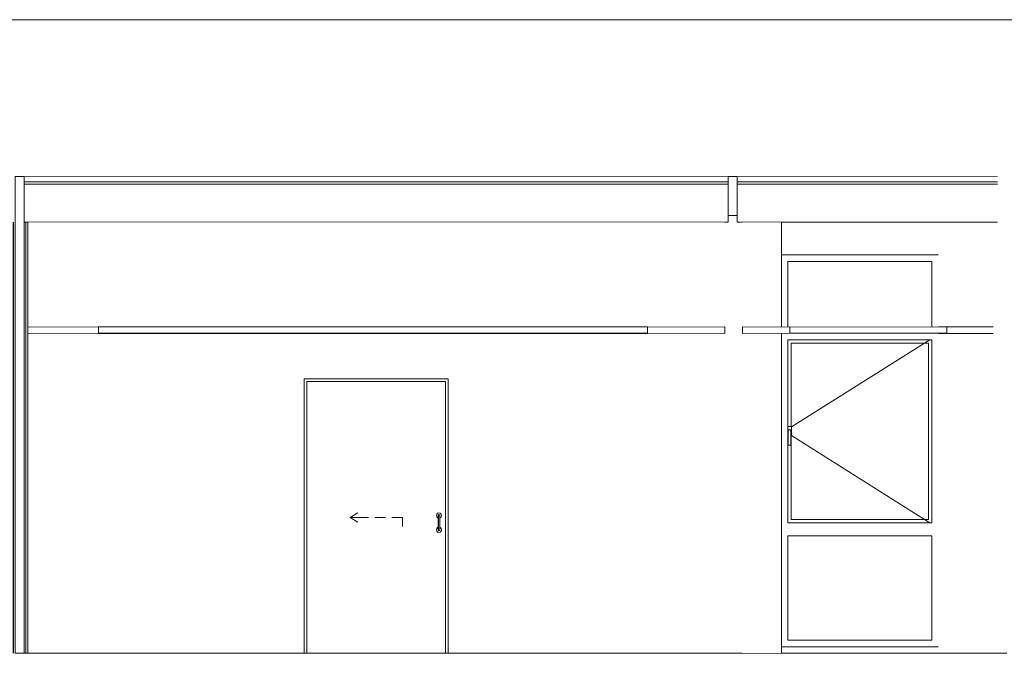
# Model space of a CAD drawing. Header units: millimetres. Extents: x -30280 to 100171, y -17460 to 4378.
# Tile 280 of 281: x 84781 to 92311, y -9810 to -4960. Entities that reach past the tile are written whole.
import ezdxf

# ---------------------------------------------------------------- set-up
doc = ezdxf.new("R2010")
doc.units = ezdxf.units.MM
doc.header["$MEASUREMENT"] = 0
doc.linetypes.add('Wipeout_Contour', pattern=[1000, 0, -1000])
for name, color, linetype in [('07_CR_Cel Ras pladur', 7, 'Continuous'), ('10_ESTR_Fotjats', 7, 'Continuous'), ('12_FAÇ_Façana', 7, 'Continuous'), ('Nuevo_07_CR_Cel Ras armstrong', 7, 'Continuous'), ('Nuevo_07_CR_Cel Ras_lames', 7, 'Continuous'), ('Nuevo_08_E_Envans secs', 7, 'Continuous'), ('Nuevo_14_PAV_Soft Light Grey 0554', 7, 'Continuous'), ('Nuevo_Puertas Archicad', 7, 'Continuous'), ('Ventanas Archicad', 7, 'Continuous')]:
    doc.layers.add(name, color=color, linetype=linetype)
for name, color, linetype, lineweight in [('07_CR_Cel Ras pladur_Pluma_Nº__1', 7, 'Continuous', 5), ('10_ESTR_Fotjats_Pluma_Nº__1', 7, 'Continuous', 5), ('12_FAÇ_Façana_Pluma_Nº__47', 7, 'Continuous', 20), ('Nuevo_07_CR_Cel Ras armstrong_Pluma_Nº__1', 7, 'Continuous', 5), ('Nuevo_07_CR_Cel Ras_lames_Pluma_Nº__1', 7, 'Continuous', 5), ('Nuevo_08_E_Envans secs_Pluma_Nº__1', 7, 'Continuous', 5), ('Nuevo_08_E_Envans secs_Pluma_Nº__47', 7, 'Continuous', 20), ('Nuevo_14_PAV_Soft Light Grey 0554_Pluma_Nº__29', 7, 'Continuous', 20), ('Nuevo_Puertas Archicad_Pluma_Nº__1', 7, 'Continuous', 5), ('Ventanas Archicad_Pluma_Nº__47', 7, 'Continuous', 20)]:
    doc.layers.add(name, color=color, linetype=linetype, lineweight=lineweight)
for name, color, linetype, lineweight, true_color in [('07_CR_Cel Ras pladur_Pluma_Nº__102', 7, 'Continuous', 5, 0xcccccc), ('Nuevo_Puertas Archicad_Pluma_Nº__3', 7, 'Continuous', 5, 0xa4a4a4), ('Ventanas Archicad_Pluma_Nº__3', 7, 'Continuous', 5, 0xa4a4a4)]:
    doc.layers.add(name, color=color, linetype=linetype, lineweight=lineweight, true_color=true_color)

# ---------------------------------------------------------------- blocks, each defined once
blk = doc.blocks.new('Elem Sección_194_3', base_point=(91863.5, -13460))
at = {"color": 254, "linetype": 'Wipeout_Contour', "lineweight": 0, "ltscale": 365789.262089}
blk.add_wipeout([(90606.2, -6510), (90606.2, -6760), (91806.2, -6760), (91806.2, -6510)], dxfattribs=at).dxf.layer = '12_FAÇ_Façana'
at = {"color": 254, "linetype": 'Wipeout_Contour', "lineweight": 0, "ltscale": 366918.019531}
blk.add_wipeout([(90606.2, -9760), (90606.2, -9808), (91806.2, -9808), (91806.2, -9760)], dxfattribs=at).dxf.layer = '12_FAÇ_Façana'
blk = doc.blocks.new('Elem Sección_195_3', base_point=(91863.5, -13460))
at = {"layer": '10_ESTR_Fotjats_Pluma_Nº__1', "color": 7, "linetype": 'Continuous', "lineweight": 5}
for p, q in [((84816.4, -9810), (84746.4, -9810)), ((90269.4, -9810), (90199.4, -9810)), ((92330.4, -9810), (92260.4, -9810))]:
    blk.add_line(p, q, dxfattribs=at)
blk = doc.blocks.new('Elem Sección_196_3', base_point=(91863.5, -13460))
at = {"layer": '10_ESTR_Fotjats_Pluma_Nº__1', "color": 7, "linetype": 'Continuous', "lineweight": 5}
for p, q in [((90199.4, -6160), (84816.4, -6160)), ((92260.4, -6160), (90269.4, -6160)), ((90199.4, -6200), (84816.4, -6200)), ((90199.4, -6220), (84816.4, -6220)), ((92260.4, -6200), (90269.4, -6200)), ((92260.4, -6220), (90269.4, -6220)), ((90199.4, -6460), (90199.4, -6510)), ((90269.4, -6460), (90269.4, -6510)), ((90199.4, -6510), (84842.4, -6510)), ((92222.4, -6510), (90269.4, -6510))]:
    blk.add_line(p, q, dxfattribs=at)
at = {"layer": '10_ESTR_Fotjats_Pluma_Nº__1', "color": 7, "linetype": 'Continuous', "lineweight": 5, "flags": 128}
for points in [[(84842.4, -6510), (84829.4, -6510), (84816.4, -6510)], [(92260.4, -6510), (92247.4, -6510), (92234.4, -6510), (92228.4, -6510), (92222.4, -6510)]]:
    blk.add_lwpolyline(points, dxfattribs=at)
blk = doc.blocks.new('Elem Sección_197_3', base_point=(91863.5, -13460))
at = {"color": 254, "linetype": 'Wipeout_Contour', "lineweight": 0, "ltscale": 326267.885272}
blk.add_wipeout([(62557.8, -6160), (100170.8, -6160), (100170.8, -4960), (62557.8, -4960)], dxfattribs=at).dxf.layer = '12_FAÇ_Façana'
at = {"layer": '12_FAÇ_Façana_Pluma_Nº__47', "color": 7, "linetype": 'Continuous', "lineweight": 20}
blk.add_line((100170.8, -4960), (62557.8, -4960), dxfattribs=at)
blk = doc.blocks.new('Elem Sección_201_3', base_point=(91863.5, -13460))
at = {"layer": '07_CR_Cel Ras pladur_Pluma_Nº__1', "color": 7, "linetype": 'Continuous', "lineweight": 5}
for p, q in [((90308.9, -7310), (90308.9, -7363)), ((90670.9, -7310), (90308.9, -7310)), ((92222.4, -7363), (90308.9, -7363)), ((91870.9, -7310), (90670.9, -7310)), ((92222.4, -7310), (91870.9, -7310)), ((92227.4, -7310), (92222.4, -7310)), ((92227.4, -7363), (92222.4, -7363))]:
    blk.add_line(p, q, dxfattribs=at)
blk = doc.blocks.new('Elem Sección_204_3', base_point=(91863.5, -13460))
at = {"layer": '07_CR_Cel Ras pladur_Pluma_Nº__1', "color": 7, "linetype": 'Continuous', "lineweight": 5}
for p, q in [((85383, -7310), (84842.4, -7310)), ((90173.4, -7310), (89583, -7310)), ((90173.4, -7310), (90173.4, -7363))]:
    blk.add_line(p, q, dxfattribs=at)
at = {"color": 254, "linetype": 'Wipeout_Contour', "lineweight": 0, "ltscale": 440456.02541}
blk.add_wipeout([(85383, -7363), (89583, -7363), (89583, -7360), (88983, -7360), (85383, -7360)], dxfattribs=at).dxf.layer = '07_CR_Cel Ras pladur'
at = {"layer": '07_CR_Cel Ras pladur_Pluma_Nº__1', "color": 7, "linetype": 'Continuous', "lineweight": 5}
for p, q in [((85383, -7363), (84842.4, -7363)), ((85383, -7310), (85383, -7360)), ((85383, -7360), (85383, -7363)), ((89583, -7310), (89583, -7360)), ((89583, -7360), (89583, -7363)), ((90173.4, -7363), (89583, -7363))]:
    blk.add_line(p, q, dxfattribs=at)
at = {"layer": '07_CR_Cel Ras pladur_Pluma_Nº__102', "color": 254, "linetype": 'Continuous', "lineweight": 5, "true_color": 0xcccccc}
blk.add_line((85383, -7363), (89583, -7363), dxfattribs=at)
blk = doc.blocks.new('Elem Sección_242_3', base_point=(91863.5, -13460))
at = {"layer": 'Nuevo_08_E_Envans secs_Pluma_Nº__1', "color": 7, "linetype": 'Continuous', "lineweight": 5}
blk.add_line((90269.4, -6160), (90199.4, -6160), dxfattribs=at)
at = {"layer": 'Nuevo_08_E_Envans secs_Pluma_Nº__1', "color": 7, "linetype": 'Continuous', "lineweight": 5, "flags": 128}
for points in [[(90199.4, -6160), (90199.4, -6200), (90199.4, -6220), (90199.4, -6460)], [(90269.4, -6160), (90269.4, -6200), (90269.4, -6220), (90269.4, -6460)]]:
    blk.add_lwpolyline(points, dxfattribs=at)
blk = doc.blocks.new('Elem Sección_243_3', base_point=(91863.5, -13460))
at = {"color": 254, "linetype": 'Wipeout_Contour', "lineweight": 0, "ltscale": 441006.300563}
blk.add_wipeout([(84842.4, -6510), (84842.4, -7310), (89583, -7310), (90173.4, -7310), (90173.4, -6510)], dxfattribs=at).dxf.layer = 'Nuevo_08_E_Envans secs'
at = {"color": 254, "linetype": 'Wipeout_Contour', "lineweight": 0, "ltscale": 362724.564405}
blk.add_wipeout([(90295.4, -6510), (90295.4, -9808), (90301.4, -9808), (90301.4, -6510)], dxfattribs=at).dxf.layer = 'Nuevo_08_E_Envans secs'
at = {"color": 254, "linetype": 'Wipeout_Contour', "lineweight": 0, "ltscale": 793437.781055}
blk.add_wipeout([(84842.4, -7363), (84842.4, -9808), (86957.9, -9808), (86957.9, -7710), (88057.9, -7710), (88057.9, -9808), (90173.4, -9808), (90173.4, -7363), (89583, -7363)], dxfattribs=at).dxf.layer = 'Nuevo_08_E_Envans secs'
blk = doc.blocks.new('Elem Sección_244_3', base_point=(91863.5, -13460))
at = {"layer": 'Nuevo_08_E_Envans secs_Pluma_Nº__1', "color": 7, "linetype": 'Continuous', "lineweight": 5}
for p, q in [((84816.4, -6160), (84746.4, -6160)), ((84708.4, -6510), (84708.4, -7310)), ((84714.4, -6510), (84714.4, -9808)), ((84720.4, -6510), (84720.4, -9808)), ((84733.4, -6510), (84733.4, -9808)), ((84829.4, -6510), (84829.4, -9808)), ((84842.4, -6510), (84842.4, -7310)), ((84708.4, -7310), (84708.4, -7363)), ((84708.4, -7363), (84708.4, -8610)), ((84842.4, -7310), (84842.4, -7363)), ((84842.4, -7363), (84842.4, -9808)), ((84708.4, -8610), (84708.4, -8640)), ((84708.4, -8640), (84708.4, -9808))]:
    blk.add_line(p, q, dxfattribs=at)
at = {"layer": 'Nuevo_08_E_Envans secs_Pluma_Nº__1', "color": 7, "linetype": 'Continuous', "lineweight": 5, "flags": 128}
for points in [[(84746.4, -6160), (84746.4, -6200), (84746.4, -6220), (84746.4, -6510), (84746.4, -9808)], [(84816.4, -6160), (84816.4, -6200), (84816.4, -6220), (84816.4, -6510), (84816.4, -9808)]]:
    blk.add_lwpolyline(points, dxfattribs=at)
blk = doc.blocks.new('Elem Sección_249_3', base_point=(91863.5, -13460))
at = {"layer": 'Nuevo_Puertas Archicad_Pluma_Nº__3', "color": 253, "linetype": 'Continuous', "lineweight": 5, "true_color": 0xa4a4a4}
for p, q in [((87307.9, -8770), (87368.5, -8735)), ((87387.9, -8770), (87307.9, -8770)), ((87307.9, -8770), (87368.5, -8805)), ((87447.9, -8770), (87387.9, -8770)), ((87577.9, -8770), (87497.9, -8770)), ((87707.9, -8770), (87627.9, -8770)), ((87707.9, -8770), (87707.9, -8840))]:
    blk.add_line(p, q, dxfattribs=at)
at = {"color": 254, "linetype": 'Wipeout_Contour', "lineweight": 0, "ltscale": 349659.98316}
blk.add_wipeout([(86957.9, -9808), (86977.9, -9808), (86977.9, -7730), (86957.9, -7730)], dxfattribs=at).dxf.layer = 'Nuevo_Puertas Archicad'
at = {"color": 254, "linetype": 'Wipeout_Contour', "lineweight": 0, "ltscale": 353958.163589}
blk.add_wipeout([(88037.9, -9808), (88057.9, -9808), (88057.9, -7730), (88037.9, -7730)], dxfattribs=at).dxf.layer = 'Nuevo_Puertas Archicad'
at = {"color": 254, "linetype": 'Wipeout_Contour', "lineweight": 0, "ltscale": 353663.793866}
blk.add_wipeout([(87980.9, -8759), (87981.9, -8756), (87981.9, -8751.5), (87980.9, -8755)], dxfattribs=at).dxf.layer = 'Nuevo_Puertas Archicad'
at = {"color": 254, "linetype": 'Wipeout_Contour', "lineweight": 0, "ltscale": 353759.306556}
blk.add_wipeout([(87994.9, -8861), (87994, -8864), (87994, -8868.5), (87994.9, -8865)], dxfattribs=at).dxf.layer = 'Nuevo_Puertas Archicad'
at = {"color": 254, "linetype": 'Wipeout_Contour', "lineweight": 0, "ltscale": 527088.618692}
blk.add_wipeout([(88057.9, -7710), (86957.9, -7710), (86957.9, -7730), (86977.9, -7730), (88037.9, -7730), (88057.9, -7730)], dxfattribs=at).dxf.layer = 'Nuevo_Puertas Archicad'
at = {"color": 254, "linetype": 'Wipeout_Contour', "lineweight": 0, "ltscale": 353666.942832}
blk.add_wipeout([(87980.9, -8770), (87981.9, -8768.2), (87981.9, -8756), (87980.9, -8759)], dxfattribs=at).dxf.layer = 'Nuevo_Puertas Archicad'
at = {"color": 254, "linetype": 'Wipeout_Contour', "lineweight": 0, "ltscale": 353756.123298}
blk.add_wipeout([(87994.9, -8850), (87994, -8851.7), (87994, -8864), (87994.9, -8861)], dxfattribs=at).dxf.layer = 'Nuevo_Puertas Archicad'
at = {"layer": 'Nuevo_Puertas Archicad_Pluma_Nº__1', "color": 7, "linetype": 'Continuous', "lineweight": 5}
for p, q in [((86957.9, -7730), (86957.9, -7710)), ((86957.9, -7710), (88057.9, -7710)), ((86957.9, -9808), (86957.9, -7730)), ((86977.9, -7730), (86977.9, -9808)), ((88037.9, -7730), (86977.9, -7730)), ((88057.9, -7710), (88057.9, -7730)), ((88057.9, -7730), (88057.9, -9808))]:
    blk.add_line(p, q, dxfattribs=at)
at = {"color": 254, "linetype": 'Wipeout_Contour', "lineweight": 0, "ltscale": 353672.399517}
blk.add_wipeout([(87980.9, -8785), (87981.9, -8785), (87981.9, -8768.2), (87980.9, -8770)], dxfattribs=at).dxf.layer = 'Nuevo_Puertas Archicad'
at = {"color": 254, "linetype": 'Wipeout_Contour', "lineweight": 0, "ltscale": 353750.619678}
blk.add_wipeout([(87994.9, -8835), (87994, -8835), (87994, -8851.7), (87994.9, -8850)], dxfattribs=at).dxf.layer = 'Nuevo_Puertas Archicad'
at = {"color": 254, "linetype": 'Wipeout_Contour', "lineweight": 0, "ltscale": 353669.638121}
blk.add_wipeout([(87981.9, -8756), (87984.4, -8753.7), (87984.4, -8748.9), (87981.9, -8751.5)], dxfattribs=at).dxf.layer = 'Nuevo_Puertas Archicad'
at = {"color": 254, "linetype": 'Wipeout_Contour', "lineweight": 0, "ltscale": 353753.477232}
blk.add_wipeout([(87994, -8864), (87991.4, -8866.2), (87991.4, -8871), (87994, -8868.5)], dxfattribs=at).dxf.layer = 'Nuevo_Puertas Archicad'
at = {"color": 254, "linetype": 'Wipeout_Contour', "lineweight": 0, "ltscale": 353673.085207}
blk.add_wipeout([(87981.9, -8768.2), (87984.4, -8766.9), (87984.4, -8753.7), (87981.9, -8756)], dxfattribs=at).dxf.layer = 'Nuevo_Puertas Archicad'
at = {"color": 254, "linetype": 'Wipeout_Contour', "lineweight": 0, "ltscale": 353749.990714}
blk.add_wipeout([(87994, -8851.7), (87991.4, -8853), (87991.4, -8866.2), (87994, -8864)], dxfattribs=at).dxf.layer = 'Nuevo_Puertas Archicad'
at = {"color": 254, "linetype": 'Wipeout_Contour', "lineweight": 0, "ltscale": 353679.061038}
blk.add_wipeout([(87981.9, -8785), (87984.4, -8785), (87984.4, -8766.9), (87981.9, -8768.2)], dxfattribs=at).dxf.layer = 'Nuevo_Puertas Archicad'
at = {"color": 254, "linetype": 'Wipeout_Contour', "lineweight": 0, "ltscale": 353743.961483}
blk.add_wipeout([(87994, -8835), (87991.4, -8835), (87991.4, -8853), (87994, -8851.7)], dxfattribs=at).dxf.layer = 'Nuevo_Puertas Archicad'
at = {"color": 254, "linetype": 'Wipeout_Contour', "lineweight": 0, "ltscale": 353681.053812}
blk.add_wipeout([(87984.4, -8753.7), (87987.9, -8752.9), (87987.9, -8748), (87984.4, -8748.9)], dxfattribs=at).dxf.layer = 'Nuevo_Puertas Archicad'
at = {"color": 254, "linetype": 'Wipeout_Contour', "lineweight": 0, "ltscale": 353742.071593}
blk.add_wipeout([(87991.4, -8866.2), (87987.9, -8867), (87987.9, -8872), (87991.4, -8871)], dxfattribs=at).dxf.layer = 'Nuevo_Puertas Archicad'
at = {"color": 254, "linetype": 'Wipeout_Contour', "lineweight": 0, "ltscale": 353684.672283}
blk.add_wipeout([(87984.4, -8766.9), (87987.9, -8766.5), (87987.9, -8752.9), (87984.4, -8753.7)], dxfattribs=at).dxf.layer = 'Nuevo_Puertas Archicad'
at = {"color": 254, "linetype": 'Wipeout_Contour', "lineweight": 0, "ltscale": 353738.41042}
blk.add_wipeout([(87991.4, -8853), (87987.9, -8853.5), (87987.9, -8867), (87991.4, -8866.2)], dxfattribs=at).dxf.layer = 'Nuevo_Puertas Archicad'
at = {"color": 254, "linetype": 'Wipeout_Contour', "lineweight": 0, "ltscale": 353690.94747}
blk.add_wipeout([(87984.4, -8785), (87987.9, -8785), (87987.9, -8766.5), (87984.4, -8766.9)], dxfattribs=at).dxf.layer = 'Nuevo_Puertas Archicad'
at = {"color": 254, "linetype": 'Wipeout_Contour', "lineweight": 0, "ltscale": 353732.077659}
blk.add_wipeout([(87991.4, -8835), (87987.9, -8835), (87987.9, -8853.5), (87991.4, -8853)], dxfattribs=at).dxf.layer = 'Nuevo_Puertas Archicad'
at = {"color": 254, "linetype": 'Wipeout_Contour', "lineweight": 0, "ltscale": 353694.985075}
blk.add_wipeout([(87987.9, -8752.9), (87991.4, -8753.7), (87991.4, -8748.9), (87987.9, -8748)], dxfattribs=at).dxf.layer = 'Nuevo_Puertas Archicad'
at = {"color": 254, "linetype": 'Wipeout_Contour', "lineweight": 0, "ltscale": 353728.142172}
blk.add_wipeout([(87987.9, -8867), (87984.4, -8866.2), (87984.4, -8871), (87987.9, -8872)], dxfattribs=at).dxf.layer = 'Nuevo_Puertas Archicad'
at = {"color": 254, "linetype": 'Wipeout_Contour', "lineweight": 0, "ltscale": 353698.603405}
blk.add_wipeout([(87987.9, -8766.5), (87991.4, -8766.9), (87991.4, -8753.7), (87987.9, -8752.9)], dxfattribs=at).dxf.layer = 'Nuevo_Puertas Archicad'
at = {"color": 254, "linetype": 'Wipeout_Contour', "lineweight": 0, "ltscale": 353724.480856}
blk.add_wipeout([(87987.9, -8853.5), (87984.4, -8853), (87984.4, -8866.2), (87987.9, -8867)], dxfattribs=at).dxf.layer = 'Nuevo_Puertas Archicad'
at = {"color": 254, "linetype": 'Wipeout_Contour', "lineweight": 0, "ltscale": 353704.878348}
blk.add_wipeout([(87987.9, -8785), (87991.4, -8785), (87991.4, -8766.9), (87987.9, -8766.5)], dxfattribs=at).dxf.layer = 'Nuevo_Puertas Archicad'
at = {"color": 254, "linetype": 'Wipeout_Contour', "lineweight": 0, "ltscale": 353718.147849}
blk.add_wipeout([(87987.9, -8835), (87984.4, -8835), (87984.4, -8853), (87987.9, -8853.5)], dxfattribs=at).dxf.layer = 'Nuevo_Puertas Archicad'
at = {"color": 254, "linetype": 'Wipeout_Contour', "lineweight": 0, "ltscale": 353707.698975}
blk.add_wipeout([(87991.4, -8753.7), (87994, -8756), (87994, -8751.5), (87991.4, -8748.9)], dxfattribs=at).dxf.layer = 'Nuevo_Puertas Archicad'
at = {"color": 254, "linetype": 'Wipeout_Contour', "lineweight": 0, "ltscale": 353715.421279}
blk.add_wipeout([(87984.4, -8866.2), (87981.9, -8864), (87981.9, -8868.5), (87984.4, -8871)], dxfattribs=at).dxf.layer = 'Nuevo_Puertas Archicad'
at = {"color": 254, "linetype": 'Wipeout_Contour', "lineweight": 0, "ltscale": 353711.145693}
blk.add_wipeout([(87991.4, -8766.9), (87994, -8768.2), (87994, -8756), (87991.4, -8753.7)], dxfattribs=at).dxf.layer = 'Nuevo_Puertas Archicad'
at = {"color": 254, "linetype": 'Wipeout_Contour', "lineweight": 0, "ltscale": 353711.934389}
blk.add_wipeout([(87984.4, -8853), (87981.9, -8851.7), (87981.9, -8864), (87984.4, -8866.2)], dxfattribs=at).dxf.layer = 'Nuevo_Puertas Archicad'
at = {"color": 254, "linetype": 'Wipeout_Contour', "lineweight": 0, "ltscale": 353717.120887}
blk.add_wipeout([(87991.4, -8785), (87994, -8785), (87994, -8768.2), (87991.4, -8766.9)], dxfattribs=at).dxf.layer = 'Nuevo_Puertas Archicad'
at = {"color": 254, "linetype": 'Wipeout_Contour', "lineweight": 0, "ltscale": 353705.904515}
blk.add_wipeout([(87984.4, -8835), (87981.9, -8835), (87981.9, -8851.7), (87984.4, -8853)], dxfattribs=at).dxf.layer = 'Nuevo_Puertas Archicad'
at = {"color": 254, "linetype": 'Wipeout_Contour', "lineweight": 0, "ltscale": 353715.785805}
blk.add_wipeout([(87994, -8756), (87994.9, -8759), (87994.9, -8755), (87994, -8751.5)], dxfattribs=at).dxf.layer = 'Nuevo_Puertas Archicad'
at = {"color": 254, "linetype": 'Wipeout_Contour', "lineweight": 0, "ltscale": 353707.321002}
blk.add_wipeout([(87981.9, -8864), (87980.9, -8861), (87980.9, -8865), (87981.9, -8868.5)], dxfattribs=at).dxf.layer = 'Nuevo_Puertas Archicad'
at = {"color": 254, "linetype": 'Wipeout_Contour', "lineweight": 0, "ltscale": 353718.93431}
blk.add_wipeout([(87994, -8768.2), (87994.9, -8770), (87994.9, -8759), (87994, -8756)], dxfattribs=at).dxf.layer = 'Nuevo_Puertas Archicad'
at = {"color": 254, "linetype": 'Wipeout_Contour', "lineweight": 0, "ltscale": 353704.137277}
blk.add_wipeout([(87981.9, -8851.7), (87980.9, -8850), (87980.9, -8861), (87981.9, -8864)], dxfattribs=at).dxf.layer = 'Nuevo_Puertas Archicad'
at = {"color": 254, "linetype": 'Wipeout_Contour', "lineweight": 0, "ltscale": 353724.390196}
blk.add_wipeout([(87994, -8785), (87994.9, -8785), (87994.9, -8770), (87994, -8768.2)], dxfattribs=at).dxf.layer = 'Nuevo_Puertas Archicad'
at = {"color": 254, "linetype": 'Wipeout_Contour', "lineweight": 0, "ltscale": 353698.632851}
blk.add_wipeout([(87981.9, -8835), (87980.9, -8835), (87980.9, -8850), (87981.9, -8851.7)], dxfattribs=at).dxf.layer = 'Nuevo_Puertas Archicad'
at = {"color": 254, "linetype": 'Wipeout_Contour', "lineweight": 0, "ltscale": 353737.493298}
blk.add_wipeout([(87994.9, -8835), (87994.9, -8785), (87994, -8785), (87994, -8835)], dxfattribs=at).dxf.layer = 'Nuevo_Puertas Archicad'
at = {"color": 254, "linetype": 'Wipeout_Contour', "lineweight": 0, "ltscale": 353730.528123}
blk.add_wipeout([(87994, -8835), (87994, -8785), (87991.4, -8785), (87991.4, -8835)], dxfattribs=at).dxf.layer = 'Nuevo_Puertas Archicad'
at = {"color": 254, "linetype": 'Wipeout_Contour', "lineweight": 0, "ltscale": 353718.464088}
blk.add_wipeout([(87991.4, -8835), (87991.4, -8785), (87987.9, -8785), (87987.9, -8835)], dxfattribs=at).dxf.layer = 'Nuevo_Puertas Archicad'
at = {"color": 254, "linetype": 'Wipeout_Contour', "lineweight": 0, "ltscale": 353704.533743}
blk.add_wipeout([(87987.9, -8835), (87987.9, -8785), (87984.4, -8785), (87984.4, -8835)], dxfattribs=at).dxf.layer = 'Nuevo_Puertas Archicad'
at = {"color": 254, "linetype": 'Wipeout_Contour', "lineweight": 0, "ltscale": 353692.469714}
blk.add_wipeout([(87984.4, -8835), (87984.4, -8785), (87981.9, -8785), (87981.9, -8835)], dxfattribs=at).dxf.layer = 'Nuevo_Puertas Archicad'
at = {"color": 254, "linetype": 'Wipeout_Contour', "lineweight": 0, "ltscale": 353685.504544}
blk.add_wipeout([(87981.9, -8835), (87981.9, -8785), (87980.9, -8785), (87980.9, -8835)], dxfattribs=at).dxf.layer = 'Nuevo_Puertas Archicad'
at = {"color": 254, "linetype": 'Wipeout_Contour', "lineweight": 0, "ltscale": 1856876.843845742}
blk.add_wipeout([(87967.9, -8755), (87970.6, -8765), (87977.9, -8772.3), (87980.9, -8773.1), (87980.9, -8755), (87981.9, -8751.5), (87984.4, -8748.9), (87987.9, -8748), (87991.4, -8748.9), (87994, -8751.5), (87994.9, -8755), (87994.9, -8759), (87994.9, -8773.1), (87997.9, -8772.3), (88005.2, -8765), (88007.9, -8755), (88005.2, -8745), (87997.9, -8737.7), (87987.9, -8735), (87977.9, -8737.7), (87970.6, -8745)], dxfattribs=at).dxf.layer = 'Nuevo_Puertas Archicad'
at = {"color": 254, "linetype": 'Wipeout_Contour', "lineweight": 0, "ltscale": 1857108.080498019}
blk.add_wipeout([(87970.6, -8855), (87967.9, -8865), (87970.6, -8875), (87977.9, -8882.3), (87987.9, -8885), (87997.9, -8882.3), (88005.2, -8875), (88007.9, -8865), (88005.2, -8855), (87997.9, -8847.7), (87994.9, -8846.9), (87994.9, -8861), (87994.9, -8865), (87994, -8868.5), (87991.4, -8871), (87987.9, -8872), (87984.4, -8871), (87981.9, -8868.5), (87980.9, -8865), (87980.9, -8846.9), (87977.9, -8847.7)], dxfattribs=at).dxf.layer = 'Nuevo_Puertas Archicad'
at = {"layer": 'Nuevo_Puertas Archicad_Pluma_Nº__1', "color": 7, "linetype": 'Continuous', "lineweight": 5}
for p, q in [((88037.9, -9808), (88037.9, -7730)), ((87967.9, -8755), (87970.6, -8745)), ((87970.6, -8765), (87967.9, -8755)), ((87970.6, -8745), (87977.9, -8737.7)), ((87977.9, -8772.3), (87970.6, -8765)), ((87977.9, -8737.7), (87987.9, -8735)), ((87980.9, -8773.1), (87977.9, -8772.3)), ((87980.9, -8755), (87981.9, -8751.5)), ((87980.9, -8755), (87980.9, -8759)), ((87980.9, -8759), (87980.9, -8770)), ((87980.9, -8770), (87980.9, -8785)), ((87980.9, -8835), (87980.9, -8785)), ((87981.9, -8751.5), (87984.4, -8748.9)), ((87984.4, -8748.9), (87987.9, -8748)), ((87987.9, -8735), (87997.9, -8737.7)), ((87987.9, -8748), (87991.4, -8748.9)), ((87991.4, -8748.9), (87994, -8751.5)), ((87994, -8751.5), (87994.9, -8755)), ((87994.9, -8755), (87994.9, -8759)), ((87994.9, -8759), (87994.9, -8770)), ((87994.9, -8770), (87994.9, -8785)), ((87997.9, -8772.3), (87994.9, -8773.1)), ((87994.9, -8835), (87994.9, -8785)), ((87997.9, -8737.7), (88005.2, -8745)), ((88005.2, -8765), (87997.9, -8772.3)), ((88005.2, -8745), (88007.9, -8755)), ((88007.9, -8755), (88005.2, -8765)), ((87967.9, -8865), (87970.6, -8855)), ((87970.6, -8875), (87967.9, -8865)), ((87970.6, -8855), (87977.9, -8847.7)), ((87977.9, -8882.3), (87970.6, -8875)), ((87977.9, -8847.7), (87980.9, -8846.9)), ((87987.9, -8885), (87977.9, -8882.3)), ((87980.9, -8850), (87980.9, -8835)), ((87980.9, -8861), (87980.9, -8850)), ((87980.9, -8865), (87980.9, -8861)), ((87981.9, -8868.5), (87980.9, -8865)), ((87984.4, -8871), (87981.9, -8868.5)), ((87987.9, -8872), (87984.4, -8871)), ((87991.4, -8871), (87987.9, -8872)), ((87997.9, -8882.3), (87987.9, -8885)), ((87994, -8868.5), (87991.4, -8871)), ((87994.9, -8865), (87994, -8868.5)), ((87994.9, -8850), (87994.9, -8835)), ((87994.9, -8846.9), (87997.9, -8847.7)), ((87994.9, -8861), (87994.9, -8850)), ((87994.9, -8865), (87994.9, -8861)), ((87997.9, -8847.7), (88005.2, -8855)), ((88005.2, -8875), (87997.9, -8882.3)), ((88005.2, -8855), (88007.9, -8865)), ((88007.9, -8865), (88005.2, -8875))]:
    blk.add_line(p, q, dxfattribs=at)
blk = doc.blocks.new('Elem Sección_317_3', base_point=(91863.5, -13460))
at = {"layer": 'Nuevo_08_E_Envans secs_Pluma_Nº__1', "color": 7, "linetype": 'Continuous', "lineweight": 5}
blk.add_line((90269.4, -6460), (90199.4, -6460), dxfattribs=at)
blk = doc.blocks.new('Elem Sección_319_3', base_point=(91863.5, -13460))
at = {"color": 254, "linetype": 'Wipeout_Contour', "lineweight": 0, "ltscale": 362422.613607}
blk.add_wipeout([(90307.4, -7310), (90307.4, -7363), (90308.9, -7363), (90308.9, -7310)], dxfattribs=at).dxf.layer = '07_CR_Cel Ras pladur'
at = {"layer": '07_CR_Cel Ras pladur_Pluma_Nº__102', "color": 254, "linetype": 'Continuous', "lineweight": 5, "true_color": 0xcccccc}
for p, q in [((90307.4, -7310), (90308.9, -7310)), ((90307.4, -7363), (90308.9, -7363))]:
    blk.add_line(p, q, dxfattribs=at)
blk = doc.blocks.new('Elem Sección_320_3', base_point=(91863.5, -13460))
at = {"layer": 'Nuevo_07_CR_Cel Ras_lames_Pluma_Nº__1', "color": 7, "linetype": 'Continuous', "lineweight": 5}
for p, q in [((90670.9, -7310), (90670.9, -7360)), ((91870.9, -7360), (90670.9, -7360)), ((91870.9, -7310), (91870.9, -7360))]:
    blk.add_line(p, q, dxfattribs=at)
blk = doc.blocks.new('Elem Sección_352_3', base_point=(91863.5, -13460))
at = {"layer": 'Nuevo_14_PAV_Soft Light Grey 0554_Pluma_Nº__29', "color": 7, "linetype": 'Continuous', "lineweight": 20}
for p, q in [((84816.4, -9808), (84816.4, -9810)), ((90199.4, -9810), (84816.4, -9810)), ((90199.4, -9808), (84842.4, -9808)), ((90199.4, -9808), (90199.4, -9810)), ((90269.4, -9808), (90269.4, -9810)), ((92260.4, -9808), (90269.4, -9808)), ((92260.4, -9810), (90269.4, -9810)), ((92260.4, -9808), (92260.4, -9810))]:
    blk.add_line(p, q, dxfattribs=at)
at = {"layer": 'Nuevo_14_PAV_Soft Light Grey 0554_Pluma_Nº__29', "color": 7, "linetype": 'Continuous', "lineweight": 20, "flags": 128}
blk.add_lwpolyline([(84842.4, -9808), (84829.4, -9808), (84816.4, -9808)], dxfattribs=at)
blk = doc.blocks.new('Elem Sección_358_3', base_point=(91863.5, -13460))
at = {"color": 254, "linetype": 'Wipeout_Contour', "lineweight": 0, "ltscale": 363624.422694}
blk.add_wipeout([(90606.2, -6810), (90606.2, -7310), (90656.2, -7310), (90656.2, -6810)], dxfattribs=at).dxf.layer = 'Ventanas Archicad'
at = {"color": 254, "linetype": 'Wipeout_Contour', "lineweight": 0, "ltscale": 368210.685817}
blk.add_wipeout([(91806.2, -6810), (91756.2, -6810), (91756.2, -7310), (91806.2, -7310)], dxfattribs=at).dxf.layer = 'Ventanas Archicad'
at = {"color": 254, "linetype": 'Wipeout_Contour', "lineweight": 0, "ltscale": 1001380.019027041}
blk.add_wipeout([(90656.2, -7363), (90606.2, -7363), (90606.2, -9710), (90656.2, -9710), (90656.2, -8910), (90656.2, -8810), (90656.2, -8215.5), (90655.2, -8214), (90655.2, -8110), (90656.2, -8106.2), (90656.2, -7410)], dxfattribs=at).dxf.layer = 'Ventanas Archicad'
at = {"color": 254, "linetype": 'Wipeout_Contour', "lineweight": 0, "ltscale": 645161.319188}
blk.add_wipeout([(91756.2, -8810), (91756.2, -8910), (91756.2, -9710), (91806.2, -9710), (91806.2, -7363), (91756.2, -7363), (91756.2, -7410)], dxfattribs=at).dxf.layer = 'Ventanas Archicad'
at = {"color": 254, "linetype": 'Wipeout_Contour', "lineweight": 0, "ltscale": 548753.220938}
blk.add_wipeout([(91756.2, -6810), (91806.2, -6810), (91806.2, -6760), (90606.2, -6760), (90606.2, -6810), (90656.2, -6810)], dxfattribs=at).dxf.layer = 'Ventanas Archicad'
at = {"color": 254, "linetype": 'Wipeout_Contour', "lineweight": 0, "ltscale": 366019.316232}
blk.add_wipeout([(91756.2, -7363), (90656.2, -7363), (90656.2, -7410), (91756.2, -7410)], dxfattribs=at).dxf.layer = 'Ventanas Archicad'
at = {"color": 254, "linetype": 'Wipeout_Contour', "lineweight": 0, "ltscale": 1547565.486304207}
blk.add_wipeout([(90657.7, -8074.3), (90656.2, -8075.8), (90656.2, -8106.2), (90657, -8103.2), (90662, -8098.3), (90668.7, -8096.5), (90675.5, -8098.3), (90680.4, -8103.2), (90682.2, -8110), (90682.2, -8143.1), (90683.4, -8142), (90684.7, -8137), (90684.7, -8083), (90683.4, -8078), (90679.7, -8074.3), (90674.7, -8073), (90662.7, -8073)], dxfattribs=at).dxf.layer = 'Ventanas Archicad'
at = {"color": 254, "linetype": 'Wipeout_Contour', "lineweight": 0, "ltscale": 364139.914464}
blk.add_wipeout([(90657.2, -8217), (90668.7, -8220), (90668.7, -8216.9), (90659.1, -8214.4)], dxfattribs=at).dxf.layer = 'Ventanas Archicad'
at = {"color": 254, "linetype": 'Wipeout_Contour', "lineweight": 0, "ltscale": 366542.236193}
blk.add_wipeout([(90656.2, -8810), (90656.2, -8910), (91756.2, -8910), (91756.2, -8810)], dxfattribs=at).dxf.layer = 'Ventanas Archicad'
at = {"color": 254, "linetype": 'Wipeout_Contour', "lineweight": 0, "ltscale": 550340.328115}
blk.add_wipeout([(90656.2, -9710), (90606.2, -9710), (90606.2, -9760), (91806.2, -9760), (91806.2, -9710), (91756.2, -9710)], dxfattribs=at).dxf.layer = 'Ventanas Archicad'
at = {"layer": 'Ventanas Archicad_Pluma_Nº__47', "color": 7, "linetype": 'Continuous', "lineweight": 20}
for p, q in [((90606.2, -6760), (91806.2, -6760)), ((91806.2, -9760), (90606.2, -9760))]:
    blk.add_line(p, q, dxfattribs=at)
at = {"color": 254, "linetype": 'Wipeout_Contour', "lineweight": 0, "ltscale": 365917.55138}
blk.add_wipeout([(90656.2, -7310), (91756.2, -7310), (91756.2, -6810), (90656.2, -6810)], dxfattribs=at).dxf.layer = 'Ventanas Archicad'
at = {"color": 254, "linetype": 'Wipeout_Contour', "lineweight": 0, "ltscale": 368415.647498}
blk.add_wipeout([(91731.2, -7435), (91731.2, -8785), (91756.2, -8785), (91756.2, -7435)], dxfattribs=at).dxf.layer = 'Ventanas Archicad'
at = {"color": 254, "linetype": 'Wipeout_Contour', "lineweight": 0, "ltscale": 364182.339494}
blk.add_wipeout([(90668.7, -8220), (90680.2, -8217), (90678.3, -8214.4), (90668.7, -8216.9)], dxfattribs=at).dxf.layer = 'Ventanas Archicad'
at = {"color": 254, "linetype": 'Wipeout_Contour', "lineweight": 0, "ltscale": 366724.056885}
blk.add_wipeout([(90656.2, -9710), (91756.2, -9710), (91756.2, -8910), (90656.2, -8910)], dxfattribs=at).dxf.layer = 'Ventanas Archicad'
at = {"layer": 'Ventanas Archicad_Pluma_Nº__3', "color": 253, "linetype": 'Continuous', "lineweight": 5, "true_color": 0xa4a4a4}
for p, q in [((90656.2, -7310), (90656.2, -6810)), ((90656.2, -6810), (91756.2, -6810)), ((91756.2, -6810), (91756.2, -7310)), ((90656.2, -9710), (90656.2, -8910)), ((90656.2, -8910), (91756.2, -8910)), ((91756.2, -8910), (91756.2, -9710)), ((91756.2, -9710), (90656.2, -9710))]:
    blk.add_line(p, q, dxfattribs=at)
at = {"color": 254, "linetype": 'Wipeout_Contour', "lineweight": 0, "ltscale": 364114.963628}
blk.add_wipeout([(90655.2, -8214), (90657.2, -8217), (90659.1, -8214.4), (90658.2, -8213.1)], dxfattribs=at).dxf.layer = 'Ventanas Archicad'
at = {"color": 254, "linetype": 'Wipeout_Contour', "lineweight": 0, "ltscale": 364205.456893}
blk.add_wipeout([(90680.2, -8217), (90682.2, -8214), (90679.2, -8213.1), (90678.3, -8214.4)], dxfattribs=at).dxf.layer = 'Ventanas Archicad'
at = {"color": 254, "linetype": 'Wipeout_Contour', "lineweight": 0, "ltscale": 364093.523613}
blk.add_wipeout([(90655.2, -8110), (90655.2, -8214), (90658.2, -8213.1), (90658.2, -8110.4)], dxfattribs=at).dxf.layer = 'Ventanas Archicad'
at = {"color": 254, "linetype": 'Wipeout_Contour', "lineweight": 0, "ltscale": 364189.13699}
blk.add_wipeout([(90682.2, -8214), (90682.2, -8110), (90679.2, -8110.4), (90679.2, -8213.1)], dxfattribs=at).dxf.layer = 'Ventanas Archicad'
at = {"color": 254, "linetype": 'Wipeout_Contour', "lineweight": 0, "ltscale": 364077.130286}
blk.add_wipeout([(90657, -8103.2), (90655.2, -8110), (90658.2, -8110.4), (90659.7, -8104.8)], dxfattribs=at).dxf.layer = 'Ventanas Archicad'
at = {"color": 254, "linetype": 'Wipeout_Contour', "lineweight": 0, "ltscale": 364166.298403}
blk.add_wipeout([(90682.2, -8110), (90680.4, -8103.2), (90677.7, -8104.8), (90679.2, -8110.4)], dxfattribs=at).dxf.layer = 'Ventanas Archicad'
at = {"color": 254, "linetype": 'Wipeout_Contour', "lineweight": 0, "ltscale": 364087.153078}
blk.add_wipeout([(90662, -8098.3), (90657, -8103.2), (90659.7, -8104.8), (90663.5, -8101)], dxfattribs=at).dxf.layer = 'Ventanas Archicad'
at = {"color": 254, "linetype": 'Wipeout_Contour', "lineweight": 0, "ltscale": 364152.522781}
blk.add_wipeout([(90680.4, -8103.2), (90675.5, -8098.3), (90673.9, -8101), (90677.7, -8104.8)], dxfattribs=at).dxf.layer = 'Ventanas Archicad'
at = {"color": 254, "linetype": 'Wipeout_Contour', "lineweight": 0, "ltscale": 364106.638535}
blk.add_wipeout([(90668.7, -8096.5), (90662, -8098.3), (90663.5, -8101), (90668.7, -8099.6)], dxfattribs=at).dxf.layer = 'Ventanas Archicad'
at = {"color": 254, "linetype": 'Wipeout_Contour', "lineweight": 0, "ltscale": 364130.896234}
blk.add_wipeout([(90675.5, -8098.3), (90668.7, -8096.5), (90668.7, -8099.6), (90673.9, -8101)], dxfattribs=at).dxf.layer = 'Ventanas Archicad'
at = {"color": 254, "linetype": 'Wipeout_Contour', "lineweight": 0, "ltscale": 1092411.52107879}
blk.add_wipeout([(90659.1, -8214.4), (90668.7, -8216.9), (90678.3, -8214.4), (90679.2, -8213.1), (90679.2, -8110.4), (90677.7, -8104.8), (90673.9, -8101), (90668.7, -8099.6), (90663.5, -8101), (90659.7, -8104.8), (90658.2, -8110.4), (90658.2, -8213.1)], dxfattribs=at).dxf.layer = 'Ventanas Archicad'
at = {"color": 254, "linetype": 'Wipeout_Contour', "lineweight": 0, "ltscale": 728111.338725}
blk.add_wipeout([(90681.2, -7435), (90656.2, -7435), (90656.2, -8075.8), (90657.7, -8074.3), (90662.7, -8073), (90674.7, -8073), (90679.7, -8074.3), (90681.2, -8075.8)], dxfattribs=at).dxf.layer = 'Ventanas Archicad'
at = {"color": 254, "linetype": 'Wipeout_Contour', "lineweight": 0, "ltscale": 637387.851458}
blk.add_wipeout([(90657.2, -8217), (90656.2, -8215.5), (90656.2, -8785), (90681.2, -8785), (90681.2, -8215.5), (90680.2, -8217), (90668.7, -8220)], dxfattribs=at).dxf.layer = 'Ventanas Archicad'
at = {"color": 254, "linetype": 'Wipeout_Contour', "lineweight": 0, "ltscale": 549048.546906}
blk.add_wipeout([(91756.2, -7410), (90656.2, -7410), (90656.2, -7435), (90681.2, -7435), (91731.2, -7435), (91756.2, -7435)], dxfattribs=at).dxf.layer = 'Ventanas Archicad'
at = {"color": 254, "linetype": 'Wipeout_Contour', "lineweight": 0, "ltscale": 549774.646258}
blk.add_wipeout([(90681.2, -8785), (90656.2, -8785), (90656.2, -8810), (91756.2, -8810), (91756.2, -8785), (91731.2, -8785)], dxfattribs=at).dxf.layer = 'Ventanas Archicad'
at = {"color": 254, "linetype": 'Wipeout_Contour', "lineweight": 0, "ltscale": 1094655.193472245}
blk.add_wipeout([(90681.2, -8075.8), (90683.4, -8078), (90684.7, -8083), (90684.7, -8137), (90683.4, -8142), (90682.2, -8143.1), (90682.2, -8214), (90681.2, -8215.5), (90681.2, -8785), (91731.2, -8785), (91731.2, -7435), (90681.2, -7435)], dxfattribs=at).dxf.layer = 'Ventanas Archicad'
at = {"layer": 'Ventanas Archicad_Pluma_Nº__3', "color": 253, "linetype": 'Continuous', "lineweight": 5, "true_color": 0xa4a4a4}
for p, q in [((90656.2, -8106.2), (90656.2, -7410)), ((90656.2, -7410), (91756.2, -7410)), ((90681.2, -8075.8), (90681.2, -7435)), ((90681.2, -7435), (91731.2, -7435)), ((91701.9, -7435), (90682.8, -8077.4)), ((91741.5, -7410), (91701.9, -7435)), ((91731.2, -7435), (91731.2, -8785)), ((91756.2, -7410), (91756.2, -8810)), ((90655.2, -8110), (90657, -8103.2)), ((90655.2, -8214), (90655.2, -8110)), ((90657.7, -8074.3), (90656.2, -8075.8)), ((90657, -8103.2), (90662, -8098.3)), ((90662.7, -8073), (90657.7, -8074.3)), ((90658.2, -8110.4), (90659.7, -8104.8)), ((90658.2, -8213.1), (90658.2, -8110.4)), ((90659.7, -8104.8), (90663.5, -8101)), ((90662, -8098.3), (90668.7, -8096.5)), ((90674.7, -8073), (90662.7, -8073)), ((90663.5, -8101), (90668.7, -8099.6)), ((90668.7, -8096.5), (90675.5, -8098.3)), ((90668.7, -8099.6), (90673.9, -8101)), ((90673.9, -8101), (90677.7, -8104.8)), ((90679.7, -8074.3), (90674.7, -8073)), ((90675.5, -8098.3), (90680.4, -8103.2)), ((90677.7, -8104.8), (90679.2, -8110.4)), ((90679.2, -8110.4), (90679.2, -8213.1)), ((90683.4, -8078), (90679.7, -8074.3)), ((90680.4, -8103.2), (90682.2, -8110)), ((90682.2, -8110), (90682.2, -8214)), ((90684.7, -8083), (90683.4, -8078)), ((90684.7, -8137), (90684.7, -8083)), ((90682.2, -8143.1), (90683.4, -8142)), ((91701.9, -8785), (90682.8, -8142.5)), ((90683.4, -8142), (90684.7, -8137)), ((90657.2, -8217), (90655.2, -8214)), ((90656.2, -8810), (90656.2, -8215.5)), ((90668.7, -8220), (90657.2, -8217)), ((90659.1, -8214.4), (90658.2, -8213.1)), ((90668.7, -8216.9), (90659.1, -8214.4)), ((90678.3, -8214.4), (90668.7, -8216.9)), ((90680.2, -8217), (90668.7, -8220)), ((90679.2, -8213.1), (90678.3, -8214.4)), ((90682.2, -8214), (90680.2, -8217)), ((90681.2, -8785), (90681.2, -8215.5)), ((91756.2, -8810), (90656.2, -8810)), ((91731.2, -8785), (90681.2, -8785)), ((91741.5, -8810), (91701.9, -8785))]:
    blk.add_line(p, q, dxfattribs=at)
blk = doc.blocks.new('Elem Sección_365_3', base_point=(91863.5, -13460))
at = {"layer": 'Nuevo_07_CR_Cel Ras armstrong_Pluma_Nº__1', "color": 7, "linetype": 'Continuous', "lineweight": 5}
for p, q in [((86583, -7310), (85983, -7310)), ((86583, -7360), (85983, -7360))]:
    blk.add_line(p, q, dxfattribs=at)
blk = doc.blocks.new('Elem Sección_366_3', base_point=(91863.5, -13460))
at = {"layer": 'Nuevo_07_CR_Cel Ras armstrong_Pluma_Nº__1', "color": 7, "linetype": 'Continuous', "lineweight": 5}
for p, q in [((87183, -7310), (86583, -7310)), ((87183, -7360), (86583, -7360))]:
    blk.add_line(p, q, dxfattribs=at)
blk = doc.blocks.new('Elem Sección_367_3', base_point=(91863.5, -13460))
at = {"layer": 'Nuevo_07_CR_Cel Ras armstrong_Pluma_Nº__1', "color": 7, "linetype": 'Continuous', "lineweight": 5}
for p, q in [((85983, -7310), (85383, -7310)), ((85983, -7360), (85383, -7360))]:
    blk.add_line(p, q, dxfattribs=at)
blk = doc.blocks.new('Elem Sección_368_3', base_point=(91863.5, -13460))
at = {"layer": 'Nuevo_07_CR_Cel Ras armstrong_Pluma_Nº__1', "color": 7, "linetype": 'Continuous', "lineweight": 5}
for p, q in [((88383, -7310), (87783, -7310)), ((88383, -7360), (87783, -7360))]:
    blk.add_line(p, q, dxfattribs=at)
blk = doc.blocks.new('Elem Sección_369_3', base_point=(91863.5, -13460))
at = {"layer": 'Nuevo_07_CR_Cel Ras armstrong_Pluma_Nº__1', "color": 7, "linetype": 'Continuous', "lineweight": 5}
for p, q in [((88983, -7310), (88383, -7310)), ((88983, -7360), (88383, -7360))]:
    blk.add_line(p, q, dxfattribs=at)
blk = doc.blocks.new('Elem Sección_370_3', base_point=(91863.5, -13460))
at = {"layer": 'Nuevo_07_CR_Cel Ras armstrong_Pluma_Nº__1', "color": 7, "linetype": 'Continuous', "lineweight": 5}
for p, q in [((87783, -7310), (87183, -7310)), ((87783, -7360), (87183, -7360))]:
    blk.add_line(p, q, dxfattribs=at)
blk = doc.blocks.new('Elem Sección_371_3', base_point=(91863.5, -13460))
at = {"layer": 'Nuevo_07_CR_Cel Ras armstrong_Pluma_Nº__1', "color": 7, "linetype": 'Continuous', "lineweight": 5}
for p, q in [((89583, -7310), (88983, -7310)), ((89583, -7360), (88983, -7360))]:
    blk.add_line(p, q, dxfattribs=at)
blk = doc.blocks.new('Elem Sección_380_3', base_point=(91863.5, -13460))
at = {"color": 254, "linetype": 'Wipeout_Contour', "lineweight": 0, "ltscale": 362884.903866}
blk.add_wipeout([(90606.2, -6510), (90307.4, -6510), (90307.4, -7310), (90606.2, -7310)], dxfattribs=at).dxf.layer = 'Nuevo_08_E_Envans secs'
at = {"color": 254, "linetype": 'Wipeout_Contour', "lineweight": 0, "ltscale": 363485.916655}
blk.add_wipeout([(90606.2, -7363), (90307.4, -7363), (90307.4, -9808), (90606.2, -9808)], dxfattribs=at).dxf.layer = 'Nuevo_08_E_Envans secs'
at = {"layer": 'Nuevo_08_E_Envans secs_Pluma_Nº__47', "color": 7, "linetype": 'Continuous', "lineweight": 20}
for p, q in [((90606.2, -7310), (90606.2, -6510)), ((90606.2, -9808), (90606.2, -7363))]:
    blk.add_line(p, q, dxfattribs=at)

msp = doc.modelspace()

# ---------------------------------------------------------------- block references
at = {"layer": '07_CR_Cel Ras pladur', "lineweight": 0}
msp.add_blockref('Elem Sección_204_3', (91863.5, -13460), dxfattribs=at)
at = {"layer": '12_FAÇ_Façana', "lineweight": 0}
msp.add_blockref('Elem Sección_194_3', (91863.5, -13460), dxfattribs=at)
at = {"layer": 'Nuevo_08_E_Envans secs', "lineweight": 0}
msp.add_blockref('Elem Sección_317_3', (91863.5, -13460), dxfattribs=at)

# ---------------------------------------------------------------- next in the draw order: block references
at = {"layer": '07_CR_Cel Ras pladur', "lineweight": 0}
msp.add_blockref('Elem Sección_201_3', (91863.5, -13460), dxfattribs=at)
at = {"layer": '10_ESTR_Fotjats', "lineweight": 0}
for name in ['Elem Sección_196_3', 'Elem Sección_195_3']:
    msp.add_blockref(name, (91863.5, -13460), dxfattribs=at)
at = {"layer": 'Nuevo_07_CR_Cel Ras_lames', "lineweight": 0}
msp.add_blockref('Elem Sección_320_3', (91863.5, -13460), dxfattribs=at)

# ---------------------------------------------------------------- next in the draw order: block references
at = {"layer": '12_FAÇ_Façana', "lineweight": 0}
msp.add_blockref('Elem Sección_197_3', (91863.5, -13460), dxfattribs=at)
at = {"layer": 'Nuevo_08_E_Envans secs', "lineweight": 0}
msp.add_blockref('Elem Sección_243_3', (91863.5, -13460), dxfattribs=at)
at = {"layer": 'Ventanas Archicad', "lineweight": 0}
msp.add_blockref('Elem Sección_358_3', (91863.5, -13460), dxfattribs=at)

# ---------------------------------------------------------------- next in the draw order: block references
at = {"layer": '07_CR_Cel Ras pladur', "lineweight": 0}
msp.add_blockref('Elem Sección_319_3', (91863.5, -13460), dxfattribs=at)
at = {"layer": 'Nuevo_07_CR_Cel Ras armstrong', "lineweight": 0}
for name in ['Elem Sección_367_3', 'Elem Sección_365_3', 'Elem Sección_366_3', 'Elem Sección_370_3', 'Elem Sección_368_3', 'Elem Sección_369_3', 'Elem Sección_371_3']:
    msp.add_blockref(name, (91863.5, -13460), dxfattribs=at)
at = {"layer": 'Nuevo_08_E_Envans secs', "lineweight": 0}
for name in ['Elem Sección_244_3', 'Elem Sección_242_3']:
    msp.add_blockref(name, (91863.5, -13460), dxfattribs=at)
at = {"layer": 'Nuevo_Puertas Archicad', "lineweight": 0}
msp.add_blockref('Elem Sección_249_3', (91863.5, -13460), dxfattribs=at)

# ---------------------------------------------------------------- next in the draw order: block references
at = {"layer": 'Nuevo_14_PAV_Soft Light Grey 0554', "lineweight": 0}
msp.add_blockref('Elem Sección_352_3', (91863.5, -13460), dxfattribs=at)

# ---------------------------------------------------------------- next in the draw order: block references
at = {"layer": 'Nuevo_08_E_Envans secs', "lineweight": 0}
msp.add_blockref('Elem Sección_380_3', (91863.5, -13460), dxfattribs=at)

doc.saveas('drawing.dxf')
